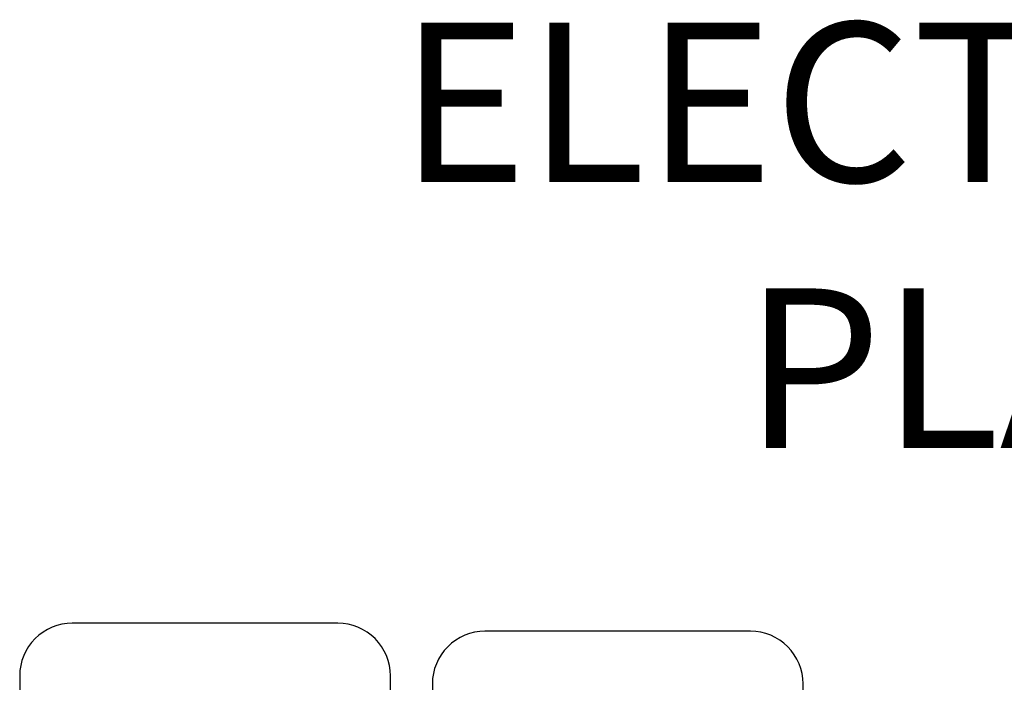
# Model space of a CAD drawing. Header units: millimetres. Extents: x 297264 to 416219, y -77299 to -23696.
# Tile 260 of 327: x 369526 to 371378, y -24956 to -23710. Entities that reach past the tile are written whole.
import ezdxf

# ---------------------------------------------------------------- set-up
doc = ezdxf.new("R2010")
doc.units = ezdxf.units.MM
doc.header["$LTSCALE"] = 2.5
doc.layers.add('CKD-Electrical Text', color=7, linetype='Continuous', lineweight=25)
doc.layers.add('ROOM TEXT', color=7, linetype='Continuous', lineweight=5)
doc.styles.add('CKD_Dimension Text', font='BOOKOSI.TTF')

msp = doc.modelspace()

# ---------------------------------------------------------------- linework, layer by layer
at = {"layer": 'CKD-Electrical Text', "color": 7, "linetype": 'Continuous', "elevation": -24820.1}
for points in [[(369624.5, -25946), (370124.2, -25946, 0.414214), (370223.1, -25847.1), (370223.1, -24944.2, 0.414214), (370124.2, -24845.3), (369624.5, -24845.3, 0.414214), (369525.6, -24944.2), (369525.6, -25847.1, 0.414214)], [(370400.9, -25961.2), (370900.6, -25961.2, 0.414214), (370999.5, -25862.3), (370999.5, -24959.4, 0.414214), (370900.6, -24860.5), (370400.9, -24860.5, 0.414214), (370302, -24959.4), (370302, -25862.3, 0.414214)]]:
    msp.add_lwpolyline(points, format="xyb", close=True, dxfattribs=at)

# ---------------------------------------------------------------- texts
at = {"layer": 'ROOM TEXT', "insert": (372925, -24515.6), "char_height": 300, "attachment_point": 9, "style": 'CKD_Dimension Text'}
msp.add_mtext_dynamic_manual_height_columns('\\A1;\\pxqc;{\\fBookman Old Style|b0|i0|c0|p18;ELECTRICAL \\PPLAN}', width=3047.8, gutter_width=1.8, heights=[0], dxfattribs=at)

doc.saveas('drawing.dxf')
